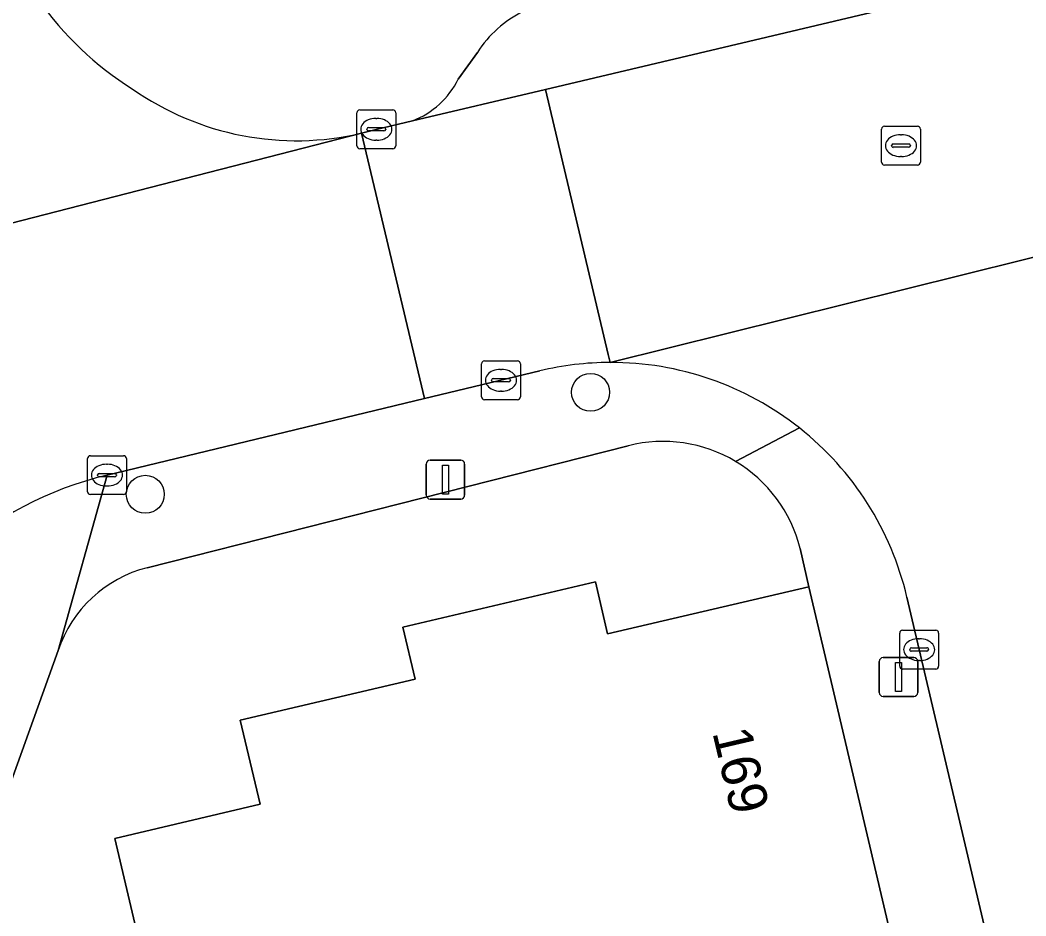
# Model space of a CAD drawing. Extents: x 162989 to 165008, y 383432 to 384338.
# Drawn here: x 164043.84 to 164069.74, y 384070.49 to 384093.56 of the extents above; entities that cross this region are included whole.
import ezdxf

# ---------------------------------------------------------------- set-up
doc = ezdxf.new("R2010")
doc.units = 0
for name, color, linetype in [('IMGEO_Boom', 7, 'Continuous'), ('IMGEO_Erf', 7, 'Continuous'), ('IMGEO_Kolk', 7, 'Continuous'), ('IMGEO_Lichtmast', 7, 'Continuous'), ('IMGEO_Pand', 7, 'Continuous'), ('IMGEO_Pand_nummerreeks', 7, 'Continuous'), ('IMGEO_Parkeervlak_open', 7, 'Continuous'), ('IMGEO_Rijbaan_lokaal_open', 7, 'Continuous'), ('IMGEO_Rioolput', 7, 'Continuous'), ('IMGEO_Voetpad_open', 7, 'Continuous')]:
    doc.layers.add(name, color=color, linetype=linetype)

msp = doc.modelspace()

# ---------------------------------------------------------------- linework, layer by layer
at = {"layer": 'IMGEO_Boom'}
for centre in [(164058.527, 384083.976), (164047.06, 384081.35)]:
    msp.add_circle(centre, 0.489, dxfattribs=at)
at = {"layer": 'IMGEO_Erf'}
for points in [[(164059.499, 384082.602), (164047.111, 384079.461)], [(164052.729, 384066.661), (164052.259, 384068.661), (164047.441, 384067.529), (164046.276, 384072.491), (164050.015, 384073.369), (164049.507, 384075.534), (164054.006, 384076.59), (164053.691, 384077.931), (164058.652, 384079.096), (164058.967, 384077.755), (164064.148, 384078.972), (164063.922, 384079.957)], [(164044.817, 384077.326), (164040.898, 384066.447), (164035.673, 384050.097)]]:
    msp.add_lwpolyline(points, dxfattribs=at)
for centre, radius, start, end in [((164060.393, 384079.073), 3.64, 59.1403, 104.2104), ((164060.388, 384079.073), 3.643, 14.0447, 59.079), ((164047.91, 384076.302), 3.258, 104.1983, 161.6897)]:
    msp.add_arc(centre, radius, start, end, dxfattribs=at)
at = {"layer": 'IMGEO_Kolk'}
for p, q in [((164052.583, 384091.249), (164053.435, 384091.249)), ((164052.508, 384090.323), (164052.508, 384091.175)), ((164052.996, 384091.029), (164053.021, 384091.029)), ((164053.509, 384091.175), (164053.509, 384090.323)), ((164052.767, 384090.743), (164052.767, 384090.755)), ((164053.205, 384090.706), (164052.807, 384090.706)), ((164052.81, 384090.792), (164053.208, 384090.792)), ((164053.251, 384090.755), (164053.251, 384090.743)), ((164053.019, 384090.469), (164052.994, 384090.469)), ((164053.435, 384090.249), (164052.583, 384090.249)), ((164055.793, 384084.786), (164056.645, 384084.786)), ((164055.718, 384083.86), (164055.718, 384084.712)), ((164056.206, 384084.566), (164056.231, 384084.566)), ((164056.719, 384084.712), (164056.719, 384083.86)), ((164055.977, 384084.28), (164055.977, 384084.292)), ((164056.415, 384084.243), (164056.017, 384084.243)), ((164056.02, 384084.329), (164056.418, 384084.329)), ((164056.461, 384084.292), (164056.461, 384084.28)), ((164056.229, 384084.006), (164056.204, 384084.006)), ((164056.645, 384083.786), (164055.793, 384083.786)), ((164045.571, 384081.418), (164045.571, 384082.27)), ((164045.646, 384082.344), (164046.498, 384082.344)), ((164046.572, 384082.27), (164046.572, 384081.418)), ((164045.873, 384081.887), (164046.271, 384081.887)), ((164046.059, 384082.124), (164046.084, 384082.124)), ((164045.83, 384081.838), (164045.83, 384081.85)), ((164046.268, 384081.801), (164045.87, 384081.801)), ((164046.314, 384081.85), (164046.314, 384081.838)), ((164046.082, 384081.564), (164046.057, 384081.564)), ((164046.498, 384081.344), (164045.646, 384081.344)), ((164066.488, 384076.925), (164066.488, 384077.777)), ((164066.563, 384077.851), (164067.415, 384077.851)), ((164067.489, 384077.777), (164067.489, 384076.925)), ((164066.976, 384077.631), (164067.001, 384077.631)), ((164066.747, 384077.345), (164066.747, 384077.357)), ((164067.185, 384077.308), (164066.787, 384077.308)), ((164066.79, 384077.394), (164067.188, 384077.394)), ((164067.231, 384077.357), (164067.231, 384077.345)), ((164066.999, 384077.071), (164066.974, 384077.071)), ((164067.415, 384076.851), (164066.563, 384076.851))]:
    msp.add_line(p, q, dxfattribs=at)
for points in [[(164052.583, 384091.249), (164053.435, 384091.249)], [(164052.508, 384090.323), (164052.508, 384091.175)], [(164053.509, 384091.175), (164053.509, 384090.323)], [(164053.435, 384090.249), (164052.583, 384090.249)], [(164055.793, 384084.786), (164056.645, 384084.786)], [(164055.718, 384083.86), (164055.718, 384084.712)], [(164056.719, 384084.712), (164056.719, 384083.86)], [(164056.645, 384083.786), (164055.793, 384083.786)], [(164045.571, 384081.418), (164045.571, 384082.27)], [(164045.646, 384082.344), (164046.498, 384082.344)], [(164046.572, 384082.27), (164046.572, 384081.418)], [(164046.498, 384081.344), (164045.646, 384081.344)], [(164066.488, 384076.925), (164066.488, 384077.777)], [(164066.563, 384077.851), (164067.415, 384077.851)], [(164067.489, 384077.777), (164067.489, 384076.925)], [(164067.415, 384076.851), (164066.563, 384076.851)]]:
    msp.add_lwpolyline(points, dxfattribs=at)
for centre, radius, start, end in [((164052.585, 384091.173), 0.0765, 91.552, 178.448), ((164052.585, 384091.173), 0.0765, 91.552, 178.448), ((164053.433, 384091.173), 0.0765, 1.552, 88.448), ((164053.433, 384091.173), 0.0765, 1.552, 88.448), ((164052.807, 384090.752), 0.0403, 85.8775, 175.7526), ((164052.804, 384090.742), 0.0366, 178.938, 274.7102), ((164053.208, 384090.749), 0.043, 264.8664, 352.4533), ((164053.212, 384090.754), 0.0386, 1.7309, 96.639), ((164052.585, 384090.325), 0.0765, 181.552, 268.448), ((164052.585, 384090.325), 0.0765, 181.552, 268.448), ((164053.433, 384090.325), 0.0765, 271.552, 358.448), ((164053.433, 384090.325), 0.0765, 271.552, 358.448), ((164055.795, 384084.71), 0.0765, 91.552, 178.448), ((164055.795, 384084.71), 0.0765, 91.552, 178.448), ((164056.643, 384084.71), 0.0765, 1.552, 88.448), ((164056.643, 384084.71), 0.0765, 1.552, 88.448), ((164056.017, 384084.289), 0.0403, 85.8775, 175.7526), ((164056.014, 384084.279), 0.0366, 178.938, 274.7102), ((164056.418, 384084.286), 0.043, 264.8664, 352.4533), ((164056.422, 384084.291), 0.0386, 1.7309, 96.639), ((164055.795, 384083.862), 0.0765, 181.552, 268.448), ((164055.795, 384083.862), 0.0765, 181.552, 268.448), ((164056.643, 384083.862), 0.0765, 271.552, 358.448), ((164056.643, 384083.862), 0.0765, 271.552, 358.448), ((164045.648, 384082.268), 0.0765, 91.552, 178.448), ((164045.648, 384082.268), 0.0765, 91.552, 178.448), ((164046.496, 384082.268), 0.0765, 1.552, 88.448), ((164046.496, 384082.268), 0.0765, 1.552, 88.448), ((164045.87, 384081.847), 0.0403, 85.8775, 175.7526), ((164046.275, 384081.849), 0.0386, 1.7309, 96.639), ((164045.867, 384081.837), 0.0366, 178.938, 274.7102), ((164046.271, 384081.844), 0.043, 264.8664, 352.4533), ((164045.648, 384081.42), 0.0765, 181.552, 268.448), ((164045.648, 384081.42), 0.0765, 181.552, 268.448), ((164046.496, 384081.42), 0.0765, 271.552, 358.448), ((164046.496, 384081.42), 0.0765, 271.552, 358.448), ((164066.565, 384077.775), 0.0765, 91.552, 178.448), ((164066.565, 384077.775), 0.0765, 91.552, 178.448), ((164067.413, 384077.775), 0.0765, 1.552, 88.448), ((164067.413, 384077.775), 0.0765, 1.552, 88.448), ((164066.787, 384077.354), 0.0403, 85.8775, 175.7526), ((164066.784, 384077.344), 0.0366, 178.938, 274.7102), ((164067.188, 384077.351), 0.043, 264.8664, 352.4533), ((164067.192, 384077.356), 0.0386, 1.7309, 96.639), ((164066.565, 384076.927), 0.0765, 181.552, 268.448), ((164066.565, 384076.927), 0.0765, 181.552, 268.448), ((164067.413, 384076.927), 0.0765, 271.552, 358.448), ((164067.413, 384076.927), 0.0765, 271.552, 358.448)]:
    msp.add_arc(centre, radius, start, end, dxfattribs=at)
for centre, major_axis, ratio, start_param, end_param in [((164052.995, 384090.749), (-0.387, 0.002), 0.722429, 4.712389, 7.853982), ((164053.02, 384090.749), (-0.39, 0.002), 0.717154, 1.570796, 4.712389), ((164056.205, 384084.286), (-0.387, 0.002), 0.722429, 4.712389, 7.853982), ((164056.23, 384084.286), (-0.39, 0.002), 0.717154, 1.570796, 4.712389), ((164046.058, 384081.844), (-0.387, 0.002), 0.722429, 4.712389, 7.853982), ((164046.083, 384081.844), (-0.39, 0.002), 0.717154, 1.570796, 4.712389), ((164066.975, 384077.351), (-0.387, 0.002), 0.722429, 4.712389, 7.853982), ((164067, 384077.351), (-0.39, 0.002), 0.717154, 1.570796, 4.712389)]:
    msp.add_ellipse(centre, major_axis=major_axis, ratio=ratio, start_param=start_param, end_param=end_param, dxfattribs=at)
at = {"layer": 'IMGEO_Lichtmast'}
for p, q in [((164054.394, 384082.229), (164055.184, 384082.229)), ((164055.184, 384082.229), (164054.394, 384082.229)), ((164054.294, 384081.329), (164054.294, 384082.129)), ((164054.294, 384082.129), (164054.294, 384081.329)), ((164055.284, 384082.129), (164055.284, 384081.329)), ((164055.284, 384081.329), (164055.284, 384082.129)), ((164055.184, 384081.229), (164054.394, 384081.229)), ((164054.394, 384081.229), (164055.184, 384081.229)), ((164065.961, 384076.245), (164065.961, 384077.045)), ((164065.961, 384077.045), (164065.961, 384076.245)), ((164066.061, 384077.145), (164066.851, 384077.145)), ((164066.851, 384077.145), (164066.061, 384077.145)), ((164066.951, 384077.045), (164066.951, 384076.245)), ((164066.951, 384076.245), (164066.951, 384077.045)), ((164066.851, 384076.145), (164066.061, 384076.145)), ((164066.061, 384076.145), (164066.851, 384076.145))]:
    msp.add_line(p, q, dxfattribs=at)
for points in [[(164054.714, 384082.104), (164054.864, 384082.104), (164054.864, 384081.354), (164054.714, 384081.354), (164054.714, 384082.104)], [(164066.381, 384077.02), (164066.531, 384077.02), (164066.531, 384076.27), (164066.381, 384076.27), (164066.381, 384077.02)]]:
    msp.add_lwpolyline(points, dxfattribs=at)
for centre, start, end in [((164054.394, 384082.129), 90, 180), ((164054.394, 384082.129), 90, 180), ((164055.184, 384082.129), 0, 90), ((164055.184, 384082.129), 360, 90), ((164054.394, 384081.329), 180, 270), ((164054.394, 384081.329), 180, 270), ((164055.184, 384081.329), 270, 0), ((164055.184, 384081.329), 270, 0), ((164066.061, 384077.045), 90, 180), ((164066.061, 384077.045), 90, 180), ((164066.851, 384077.045), 0, 90), ((164066.851, 384077.045), 360, 90), ((164066.061, 384076.245), 180, 270), ((164066.061, 384076.245), 180, 270), ((164066.851, 384076.245), 270, 0), ((164066.851, 384076.245), 270, 0)]:
    msp.add_arc(centre, 0.1, start, end, dxfattribs=at)
at = {"layer": 'IMGEO_Pand'}
msp.add_lwpolyline([(164063.819, 384069.917), (164064.146, 384068.525), (164066.473, 384069.071), (164064.824, 384076.093), (164064.148, 384078.972), (164058.967, 384077.755), (164058.652, 384079.096), (164053.691, 384077.931), (164054.006, 384076.59), (164049.507, 384075.534), (164050.015, 384073.369), (164046.276, 384072.491), (164047.441, 384067.529), (164052.259, 384068.661), (164052.729, 384066.661), (164054.206, 384060.382), (164059.835, 384061.707), (164058.216, 384068.602)], close=True, dxfattribs=at)
at = {"layer": 'IMGEO_Parkeervlak_open'}
for points in [[(164053.942, 384090.968), (164057.368, 384091.778), (164109.462, 384104.102), (164142.035, 384111.808), (164145.251, 384112.569), (164144.592, 384112.659), (164142.884, 384113.298)], [(164055.615, 384092.728), (164055.119, 384092.042)]]:
    msp.add_lwpolyline(points, dxfattribs=at)
for centre, radius, start, end in [((164058.006, 384091.235), 2.818, 115.4184, 148.0231), ((164053.166, 384093), 2.175, 290.8948, 333.8654)]:
    msp.add_arc(centre, radius, start, end, dxfattribs=at)
at = {"layer": 'IMGEO_Rijbaan_lokaal_open'}
msp.add_lwpolyline([(164143.674, 384105.076), (164142.035, 384111.808), (164109.462, 384104.102), (164057.368, 384091.778), (164058.981, 384084.948), (164059.029, 384084.745), (164078.787, 384089.657), (164079.104, 384089.76), (164079.241, 384089.804), (164079.488, 384089.851), (164079.752, 384089.901), (164111.13, 384097.35)], close=True, dxfattribs=at)
for points in [[(164057.368, 384091.778), (164053.942, 384090.968), (164053.006, 384090.747), (164052.631, 384090.649), (164054.246, 384083.813), (164057.218, 384084.528)], [(164059.029, 384084.745), (164058.981, 384084.948), (164057.368, 384091.778)], [(164052.631, 384090.649), (164038.127, 384086.922), (164035.126, 384084.915), (164034.512, 384083.058), (164027.694, 384062.453), (164034.335, 384060.255), (164039.413, 384075.567), (164039.444, 384075.665), (164039.489, 384075.805), (164039.553, 384075.982)], [(164035.126, 384084.915), (164038.127, 384086.922), (164052.631, 384090.649)], [(164046.076, 384081.846), (164054.246, 384083.813), (164052.631, 384090.649)], [(164078.787, 384089.657), (164059.029, 384084.745)], [(164066.673, 384078.703), (164081.207, 384017.007)]]:
    msp.add_lwpolyline(points, dxfattribs=at)
for centre, radius, start, end in [((164051.117, 384098.814), 8.284, 214.7661, 237.9809), ((164050.953, 384097.819), 7.364, 234.9595, 283.1716), ((164059.038, 384077.002), 7.743, 90.0689, 103.5967), ((164059.053, 384076.921), 7.824, 51.6641, 90.174), ((164059.056, 384076.92), 7.823, 13.1749, 51.6857), ((164048.236, 384072.883), 9.22, 103.5502, 160.3591)]:
    msp.add_arc(centre, radius, start, end, dxfattribs=at)
at = {"layer": 'IMGEO_Rioolput'}
for p, q in [((164066.02, 384089.902), (164066.02, 384090.754)), ((164066.095, 384090.828), (164066.947, 384090.828)), ((164067.021, 384090.754), (164067.021, 384089.902)), ((164066.508, 384090.608), (164066.533, 384090.608)), ((164066.279, 384090.322), (164066.279, 384090.334)), ((164066.717, 384090.285), (164066.319, 384090.285)), ((164066.322, 384090.371), (164066.72, 384090.371)), ((164066.763, 384090.334), (164066.763, 384090.322)), ((164066.531, 384090.048), (164066.506, 384090.048)), ((164066.947, 384089.828), (164066.095, 384089.828))]:
    msp.add_line(p, q, dxfattribs=at)
for points in [[(164066.02, 384089.902), (164066.02, 384090.754)], [(164066.095, 384090.828), (164066.947, 384090.828)], [(164067.021, 384090.754), (164067.021, 384089.902)], [(164066.947, 384089.828), (164066.095, 384089.828)]]:
    msp.add_lwpolyline(points, dxfattribs=at)
for centre, radius, start, end in [((164066.097, 384090.752), 0.0765, 91.552, 178.448), ((164066.097, 384090.752), 0.0765, 91.552, 178.448), ((164066.945, 384090.752), 0.0765, 1.552, 88.448), ((164066.945, 384090.752), 0.0765, 1.552, 88.448), ((164066.319, 384090.331), 0.0403, 85.8775, 175.7526), ((164066.316, 384090.321), 0.0366, 178.938, 274.7102), ((164066.72, 384090.328), 0.043, 264.8664, 352.4533), ((164066.724, 384090.333), 0.0386, 1.7309, 96.639), ((164066.097, 384089.904), 0.0765, 181.552, 268.448), ((164066.097, 384089.904), 0.0765, 181.552, 268.448), ((164066.945, 384089.904), 0.0765, 271.552, 358.448), ((164066.945, 384089.904), 0.0765, 271.552, 358.448)]:
    msp.add_arc(centre, radius, start, end, dxfattribs=at)
for centre, major_axis, ratio, start_param, end_param in [((164066.507, 384090.328), (-0.387, 0.002), 0.722429, 4.712389, 7.853982), ((164066.532, 384090.328), (-0.39, 0.002), 0.717154, 1.570796, 4.712389)]:
    msp.add_ellipse(centre, major_axis=major_axis, ratio=ratio, start_param=start_param, end_param=end_param, dxfattribs=at)
at = {"layer": 'IMGEO_Voetpad_open'}
for points in [[(164055.119, 384092.042), (164055.615, 384092.728)], [(164052.631, 384090.649), (164053.006, 384090.747), (164053.942, 384090.968)], [(164057.218, 384084.528), (164054.246, 384083.813), (164046.076, 384081.846), (164044.817, 384077.326)], [(164063.906, 384083.058), (164062.26, 384082.198)], [(164062.26, 384082.198), (164063.906, 384083.058)], [(164047.111, 384079.461), (164059.499, 384082.602)], [(164044.817, 384077.326), (164046.076, 384081.846)], [(164063.922, 384079.957), (164064.148, 384078.972), (164064.824, 384076.093), (164066.473, 384069.071), (164067.816, 384063.58), (164069.463, 384056.565), (164070.743, 384051.183), (164072.383, 384044.2), (164073.683, 384038.676), (164075.309, 384031.749), (164076.628, 384026.192), (164077.951, 384020.558), (164079.574, 384013.63), (164081.313, 384006.451), (164091.409, 384002.913), (164093.474, 384003.388), (164097.152, 384004.269), (164104.901, 384006.108)], [(164081.207, 384017.007), (164066.673, 384078.703)], [(164034.568, 384045.983), (164035.673, 384050.097), (164040.898, 384066.447), (164044.817, 384077.326)]]:
    msp.add_lwpolyline(points, dxfattribs=at)
for centre, radius, start, end in [((164051.117, 384098.814), 8.284, 214.7661, 237.9809), ((164058.006, 384091.235), 2.818, 115.4184, 148.0231), ((164053.166, 384093), 2.175, 290.8948, 333.8654), ((164050.953, 384097.819), 7.364, 234.9595, 283.1716), ((164059.038, 384077.002), 7.743, 90.0689, 103.5967), ((164059.053, 384076.921), 7.824, 51.6641, 90.174), ((164059.056, 384076.92), 7.823, 13.1749, 51.6857), ((164060.393, 384079.073), 3.64, 59.1403, 104.2104), ((164060.388, 384079.073), 3.643, 14.0447, 59.079), ((164048.236, 384072.883), 9.22, 103.5502, 160.3591), ((164047.91, 384076.302), 3.258, 104.1983, 161.6897)]:
    msp.add_arc(centre, radius, start, end, dxfattribs=at)

# ---------------------------------------------------------------- texts
at = {"layer": 'IMGEO_Pand_nummerreeks'}
msp.add_text('169', height=1, rotation=283.2122, dxfattribs=at).set_placement((164061.66, 384075.222))

doc.saveas('drawing.dxf')
